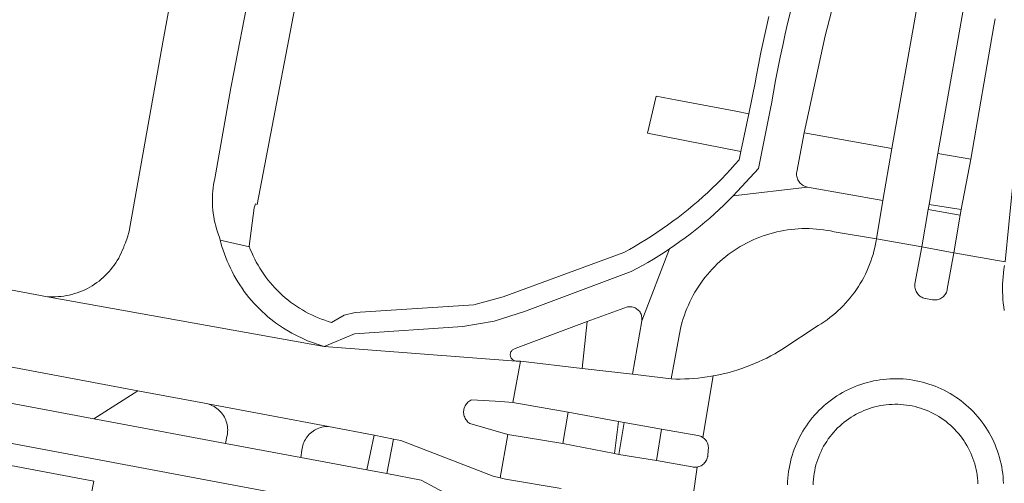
# Model space of a CAD drawing. Extents: x 146402 to 164798, y 455483 to 464134.
# Tile 264 of 575: x 157724 to 157801, y 459907 to 459943. Entities that reach past the tile are written whole.
import ezdxf

# ---------------------------------------------------------------- set-up
doc = ezdxf.new("R2010")
doc.units = 0
doc.header["$LTSCALE"] = 0.2
for name, color, linetype, lineweight in [('B-XX-VH-VERHARDING_ASFALT-GV', 252, 'CONTINUOUS', 18), ('B-XX-VH-VERHARDING_BETONSTRAATSTEEN-GV', 252, 'CONTINUOUS', 18), ('B-XX-VH-VERHARDING_TEGEL-GV', 252, 'CONTINUOUS', 18)]:
    doc.layers.add(name, color=color, linetype=linetype, lineweight=lineweight)

msp = doc.modelspace()

# ---------------------------------------------------------------- linework, layer by layer
at = {"layer": 'B-XX-VH-VERHARDING_ASFALT-GV'}
for points in [[(157796.069, 459953.531), (157792.461, 459933.21), (157791.746, 459929.092), (157791.242, 459926.07), (157794.829, 459925.428), (157795.329, 459928.381), (157795.396, 459928.794), (157796.074, 459932.818), (157798.54, 459946.671)], [(157800.601, 459943.438), (157800.507, 459942.88), (157798.69, 459932.358), (157797.937, 459928.394), (157797.862, 459927.93), (157797.353, 459924.969), (157801.396, 459924.263), (157801.703, 459927.196), (157802.106, 459931.445), (157802.359, 459933.33), (157805.265, 459950.609)], [(157784.472, 459944.101), (157784.253, 459943.185), (157784.043, 459942.266), (157783.84, 459941.346), (157783.646, 459940.424), (157783.459, 459939.501), (157783.279, 459938.576), (157783.108, 459937.649), (157782.945, 459936.721), (157782.906, 459936.494), (157781.922, 459931.616), (157779.92, 459929.463), (157785.783, 459930.16), (157785.716, 459930.175), (157785.629, 459930.201), (157785.544, 459930.235), (157785.462, 459930.276), (157785.385, 459930.324), (157785.312, 459930.379), (157785.244, 459930.44), (157785.181, 459930.506), (157785.125, 459930.578), (157785.075, 459930.655), (157785.032, 459930.736), (157784.996, 459930.819), (157784.968, 459930.906), (157784.947, 459930.995), (157784.934, 459931.086), (157784.93, 459931.177), (157784.933, 459931.268), (157784.944, 459931.359), (157785.535, 459934.452), (157787.198, 459942.105), (157788.998, 459949.094)], [(157801.396, 459924.263), (157797.353, 459924.969), (157796.83, 459922.087), (157796.816, 459922.014), (157796.792, 459921.928), (157796.761, 459921.845), (157796.722, 459921.765), (157796.676, 459921.689), (157796.623, 459921.617), (157796.565, 459921.551), (157796.5, 459921.49), (157796.43, 459921.435), (157796.356, 459921.386), (157796.278, 459921.345), (157796.196, 459921.31), (157796.111, 459921.284), (157796.024, 459921.264), (157795.936, 459921.253), (157795.848, 459921.25), (157795.759, 459921.254), (157795.671, 459921.267), (157795.099, 459921.358), (157795.077, 459921.363), (157794.989, 459921.387), (157794.904, 459921.418), (157794.821, 459921.457), (157794.742, 459921.504), (157794.668, 459921.556), (157794.598, 459921.616), (157794.534, 459921.681), (157794.476, 459921.751), (157794.425, 459921.826), (157794.38, 459921.906), (157794.342, 459921.989), (157794.312, 459922.075), (157794.289, 459922.163), (157794.274, 459922.253), (157794.267, 459922.344), (157794.268, 459922.435), (157794.277, 459922.526), (157794.829, 459925.428), (157791.242, 459926.07), (157791.218, 459925.926), (157791.168, 459925.651), (157791.109, 459925.378), (157791.042, 459925.107), (157790.968, 459924.838), (157790.886, 459924.572), (157790.796, 459924.307), (157790.699, 459924.045), (157790.594, 459923.787), (157790.482, 459923.531), (157790.363, 459923.279), (157790.237, 459923.03), (157790.103, 459922.785), (157789.963, 459922.543), (157789.815, 459922.306), (157789.661, 459922.074), (157789.5, 459921.845), (157789.333, 459921.622), (157789.16, 459921.403), (157788.98, 459921.19), (157788.794, 459920.981), (157788.603, 459920.778), (157788.405, 459920.581), (157788.202, 459920.389), (157787.994, 459920.203), (157787.78, 459920.024), (157787.562, 459919.85), (157787.338, 459919.683), (157787.11, 459919.522), (157786.877, 459919.368), (157786.64, 459919.221), (157783.768, 459917.323), (157783.512, 459917.169), (157783.205, 459916.993), (157782.893, 459916.824), (157782.578, 459916.661), (157782.259, 459916.506), (157781.937, 459916.358), (157781.611, 459916.218), (157781.282, 459916.085), (157780.951, 459915.959), (157780.617, 459915.841), (157780.28, 459915.73), (157779.94, 459915.627), (157779.599, 459915.531), (157779.255, 459915.444), (157778.91, 459915.364), (157778.562, 459915.292), (157778.337, 459915.25), (157777.524, 459910.392), (157777.563, 459910.366), (157777.633, 459910.31), (157777.696, 459910.248), (157777.755, 459910.18), (157777.806, 459910.108), (157777.852, 459910.031), (157777.89, 459909.95), (157777.92, 459909.867), (157777.944, 459909.78), (157777.959, 459909.693), (157777.966, 459909.604), (157777.966, 459909.515), (157777.957, 459909.426), (157777.912, 459908.89), (157777.905, 459908.853), (157777.884, 459908.766), (157777.856, 459908.68), (157777.819, 459908.598), (157777.776, 459908.519), (157777.726, 459908.445), (157777.669, 459908.375), (157777.606, 459908.311), (157777.538, 459908.252), (157777.465, 459908.2), (157777.388, 459908.154), (157777.307, 459908.115), (157777.223, 459908.084), (157777.136, 459908.06), (157777.092, 459908.053), (157776.474, 459903.742)], [(157801.337, 459920.411), (157801.294, 459920.706), (157801.258, 459921.002), (157801.231, 459921.298), (157801.212, 459921.596), (157801.2, 459921.893), (157801.197, 459922.191), (157801.201, 459922.489), (157801.214, 459922.786), (157801.234, 459923.083), (157801.263, 459923.38), (157801.299, 459923.675), (157801.344, 459923.97)], [(157784.215, 459906.651), (157784.224, 459906.912), (157784.241, 459907.173), (157784.265, 459907.433), (157784.298, 459907.692), (157784.338, 459907.95), (157784.387, 459908.207), (157784.443, 459908.462), (157784.507, 459908.715), (157784.579, 459908.967), (157784.658, 459909.215), (157784.745, 459909.462), (157784.839, 459909.705), (157784.941, 459909.946), (157785.051, 459910.183), (157785.167, 459910.417), (157785.291, 459910.647), (157785.421, 459910.873), (157785.558, 459911.096), (157785.703, 459911.313), (157785.853, 459911.527), (157786.01, 459911.736), (157786.174, 459911.939), (157786.344, 459912.138), (157786.519, 459912.331), (157786.701, 459912.519), (157786.888, 459912.701), (157787.081, 459912.878), (157787.279, 459913.048), (157787.482, 459913.212), (157787.69, 459913.37), (157787.902, 459913.522), (157788.12, 459913.667), (157788.341, 459913.805), (157788.567, 459913.936), (157788.797, 459914.061), (157789.03, 459914.178), (157789.267, 459914.288), (157789.507, 459914.391), (157789.751, 459914.486), (157789.997, 459914.574), (157790.245, 459914.655), (157790.496, 459914.727), (157790.749, 459914.792), (157791.004, 459914.85), (157791.26, 459914.899), (157791.518, 459914.94), (157791.777, 459914.974), (157792.037, 459915), (157792.298, 459915.017), (157792.559, 459915.027), (157792.82, 459915.029), (157793.081, 459915.022), (157793.342, 459915.008), (157793.602, 459914.986), (157793.862, 459914.955), (157794.12, 459914.917), (157794.377, 459914.871), (157794.633, 459914.817), (157794.887, 459914.756), (157795.139, 459914.686), (157795.388, 459914.609), (157795.635, 459914.524), (157795.88, 459914.432), (157796.121, 459914.332), (157796.359, 459914.225), (157796.594, 459914.111), (157796.825, 459913.989), (157797.053, 459913.861), (157797.276, 459913.725), (157797.495, 459913.583), (157797.71, 459913.434), (157797.92, 459913.279), (157798.125, 459913.117), (157798.326, 459912.949), (157798.52, 459912.775), (157798.71, 459912.596), (157798.894, 459912.41), (157799.072, 459912.219), (157799.244, 459912.023), (157799.41, 459911.821), (157799.57, 459911.614), (157799.723, 459911.403), (157799.87, 459911.187), (157800.01, 459910.967), (157800.144, 459910.742), (157800.27, 459910.513), (157800.39, 459910.281), (157800.502, 459910.045), (157800.607, 459909.806), (157800.704, 459909.564), (157800.795, 459909.319), (157800.877, 459909.071), (157800.952, 459908.82), (157801.019, 459908.568), (157801.079, 459908.314), (157801.13, 459908.058), (157801.174, 459907.8), (157801.21, 459907.541), (157801.238, 459907.282), (157801.258, 459907.021), (157801.27, 459906.76)]]:
    msp.add_lwpolyline(points, dxfattribs=at)
for points in [[(157791.746, 459929.092), (157785.783, 459930.16), (157779.92, 459929.463), (157779.895, 459929.437), (157779.542, 459929.082), (157779.184, 459928.731), (157778.82, 459928.387), (157778.45, 459928.048), (157778.075, 459927.715), (157777.695, 459927.389), (157777.31, 459927.068), (157776.92, 459926.754), (157776.524, 459926.446), (157776.124, 459926.144), (157775.719, 459925.849), (157775.31, 459925.56), (157774.908, 459925.286), (157772.704, 459919.609), (157771.967, 459915.386), (157775.035, 459915.007), (157775.768, 459918.99), (157775.826, 459919.233), (157775.9, 459919.508), (157775.982, 459919.781), (157776.072, 459920.051), (157776.168, 459920.319), (157776.273, 459920.584), (157776.385, 459920.846), (157776.504, 459921.105), (157776.63, 459921.361), (157776.764, 459921.612), (157776.904, 459921.86), (157777.051, 459922.104), (157777.206, 459922.344), (157777.366, 459922.579), (157777.534, 459922.809), (157777.707, 459923.035), (157777.888, 459923.256), (157778.074, 459923.472), (157778.266, 459923.682), (157778.464, 459923.887), (157778.668, 459924.086), (157778.877, 459924.28), (157779.091, 459924.467), (157779.311, 459924.649), (157779.536, 459924.824), (157779.765, 459924.993), (157779.999, 459925.155), (157780.238, 459925.31), (157780.481, 459925.459), (157780.728, 459925.601), (157780.979, 459925.736), (157781.233, 459925.864), (157781.492, 459925.985), (157781.753, 459926.098), (157782.017, 459926.205), (157782.285, 459926.303), (157782.555, 459926.394), (157782.827, 459926.478), (157783.102, 459926.553), (157783.378, 459926.621), (157783.657, 459926.682), (157783.937, 459926.734), (157784.218, 459926.778), (157784.501, 459926.815), (157784.784, 459926.844), (157785.069, 459926.864), (157785.353, 459926.877), (157785.638, 459926.882), (157785.923, 459926.878), (157786.208, 459926.867), (157786.492, 459926.848), (157786.776, 459926.82), (157787.058, 459926.785), (157787.34, 459926.742), (157787.62, 459926.691), (157787.899, 459926.632), (157791.242, 459926.07)], [(157797.862, 459927.93), (157795.329, 459928.381), (157794.829, 459925.428), (157797.353, 459924.969)], [(157772.704, 459919.609), (157774.908, 459925.286), (157774.896, 459925.278), (157774.477, 459925.002), (157774.054, 459924.733), (157773.627, 459924.471), (157773.196, 459924.216), (157772.76, 459923.968), (157772.321, 459923.726), (157771.878, 459923.492), (157763.444, 459920.345), (157761.056, 459919.575), (157758.584, 459919.147), (157750.025, 459918.57), (157747.626, 459917.571), (157762.801, 459916.422), (157762.641, 459916.456), (157762.584, 459916.483), (157762.531, 459916.517), (157762.482, 459916.558), (157762.439, 459916.604), (157762.402, 459916.655), (157762.372, 459916.71), (157762.349, 459916.769), (157762.334, 459916.83), (157762.327, 459916.893), (157762.327, 459916.956), (157762.336, 459917.019), (157762.352, 459917.08), (157762.376, 459917.138), (157762.407, 459917.193), (157762.445, 459917.244), (157762.489, 459917.289), (157762.538, 459917.329), (157762.592, 459917.362), (157762.65, 459917.388), (157762.71, 459917.406), (157768.398, 459919.542), (157771.586, 459920.696), (157771.672, 459920.709), (157771.758, 459920.714), (157771.846, 459920.71), (157771.932, 459920.699), (157772.017, 459920.68), (157772.1, 459920.653), (157772.18, 459920.619), (157772.257, 459920.578), (157772.329, 459920.529), (157772.397, 459920.475), (157772.459, 459920.414), (157772.516, 459920.348), (157772.567, 459920.277), (157772.61, 459920.201), (157772.647, 459920.122), (157772.676, 459920.04), (157772.697, 459919.956), (157772.711, 459919.87), (157772.717, 459919.783), (157772.714, 459919.696)], [(157774.27, 459911.039), (157771.312, 459911.577), (157770.897, 459909.053), (157773.876, 459908.575)]]:
    msp.add_lwpolyline(points, close=True, dxfattribs=at)
at = {"layer": 'B-XX-VH-VERHARDING_BETONSTRAATSTEEN-GV'}
for points in [[(157737.707, 459956.878), (157734.878, 459941.597), (157732.225, 459926.67), (157732.092, 459926.202), (157731.932, 459925.743), (157731.836, 459925.536), (157731.768, 459925.344), (157731.687, 459925.142), (157731.599, 459924.942), (157731.504, 459924.746), (157731.401, 459924.553), (157731.292, 459924.364), (157731.176, 459924.179), (157731.053, 459923.999), (157730.924, 459923.823), (157730.788, 459923.653), (157730.646, 459923.487), (157730.498, 459923.327), (157730.344, 459923.172), (157730.185, 459923.023), (157730.02, 459922.879), (157729.851, 459922.742), (157729.676, 459922.612), (157729.497, 459922.487), (157729.313, 459922.37), (157729.125, 459922.259), (157728.933, 459922.155), (157728.737, 459922.058), (157728.538, 459921.969), (157728.336, 459921.887), (157728.131, 459921.812), (157727.924, 459921.745), (157727.714, 459921.686), (157727.502, 459921.634), (157727.288, 459921.59), (157727.073, 459921.554), (157726.856, 459921.526), (157726.639, 459921.506), (157726.421, 459921.494), (157726.203, 459921.489), (157725.985, 459921.493), (157725.767, 459921.505), (157747.626, 459917.571), (157746.317, 459918.017), (157745.069, 459918.615), (157744.412, 459919.009), (157743.781, 459919.445), (157743.662, 459919.535), (157743.421, 459919.723), (157743.186, 459919.918), (157742.955, 459920.118), (157742.731, 459920.325), (157742.511, 459920.537), (157742.297, 459920.755), (157742.089, 459920.979), (157741.887, 459921.208), (157741.691, 459921.442), (157741.501, 459921.682), (157741.317, 459921.926), (157741.14, 459922.175), (157740.97, 459922.428), (157740.806, 459922.686), (157740.649, 459922.948), (157740.499, 459923.214), (157740.355, 459923.484), (157740.22, 459923.758), (157740.091, 459924.035), (157739.969, 459924.315), (157739.855, 459924.598), (157739.749, 459924.885), (157739.649, 459925.174), (157739.558, 459925.465), (157739.474, 459925.759), (157739.415, 459925.975), (157739.349, 459926.216), (157739.285, 459926.383), (157739.202, 459926.621), (157739.126, 459926.861), (157739.059, 459927.104), (157738.999, 459927.349), (157738.946, 459927.595), (157738.902, 459927.843), (157738.865, 459928.092), (157738.836, 459928.342), (157738.815, 459928.593), (157738.803, 459928.845), (157738.798, 459929.097), (157738.801, 459929.349), (157738.813, 459929.6), (157738.832, 459929.851), (157738.859, 459930.102), (157738.894, 459930.351), (157738.937, 459930.599), (157738.988, 459930.846), (157740.268, 459937.984), (157740.504, 459939.211), (157741.617, 459945.083)], [(157798.54, 459946.671), (157796.074, 459932.818), (157798.69, 459932.358), (157800.507, 459942.88), (157800.601, 459943.438)], [(157711.061, 459918.17), (157732.91, 459914.074), (157733.326, 459913.996), (157738.19, 459913.084), (157738.451, 459913.035), (157747.964, 459911.256), (157751.571, 459910.562), (157753.105, 459910.267), (157753.675, 459910.157), (157760.977, 459907.326), (157761.524, 459907.192), (157762.127, 459910.624), (157759.118, 459911.498), (157759.053, 459911.545), (157758.983, 459911.604), (157758.918, 459911.67), (157758.859, 459911.742), (157758.806, 459911.817), (157758.76, 459911.898), (157758.722, 459911.982), (157758.69, 459912.069), (157758.666, 459912.158), (157758.65, 459912.249), (157758.642, 459912.341), (157758.642, 459912.434), (157758.65, 459912.526), (157758.666, 459912.617), (157758.69, 459912.706), (157758.721, 459912.793), (157758.76, 459912.877), (157758.806, 459912.957), (157758.859, 459913.033), (157758.917, 459913.105), (157758.982, 459913.17), (157759.053, 459913.23), (157759.128, 459913.284), (157759.208, 459913.331), (157759.291, 459913.371), (157761.584, 459913.233), (157762.519, 459913.152), (157763.139, 459916.405), (157762.801, 459916.422), (157747.626, 459917.571), (157725.767, 459921.505), (157722.85, 459922.035)], [(157681.756, 459917.651), (157754.363, 459904.008), (157756.444, 459902.867), (157758.541, 459901.759), (157760.007, 459904.49), (157755.281, 459907.029), (157752.568, 459907.537), (157750.986, 459907.833), (157745.773, 459908.809), (157739.833, 459909.921), (157730.871, 459911.599), (157729.427, 459911.869), (157710.55, 459915.403)], [(157776.474, 459903.742), (157777.092, 459908.053), (157777.047, 459908.045), (157776.958, 459908.037), (157776.868, 459908.037), (157776.778, 459908.045), (157776.69, 459908.061), (157773.876, 459908.575), (157770.897, 459909.053), (157770.543, 459909.127), (157766.474, 459909.904), (157762.127, 459910.624), (157761.524, 459907.192), (157761.958, 459907.086), (157766.349, 459906.347)]]:
    msp.add_lwpolyline(points, dxfattribs=at)
for points in [[(157797.937, 459928.394), (157795.396, 459928.794), (157795.329, 459928.381), (157797.862, 459927.93)], [(157797.353, 459924.969), (157794.829, 459925.428), (157794.277, 459922.526), (157794.268, 459922.435), (157794.267, 459922.344), (157794.274, 459922.253), (157794.289, 459922.163), (157794.312, 459922.075), (157794.342, 459921.989), (157794.38, 459921.906), (157794.425, 459921.826), (157794.476, 459921.751), (157794.534, 459921.681), (157794.598, 459921.616), (157794.668, 459921.556), (157794.742, 459921.504), (157794.821, 459921.457), (157794.904, 459921.418), (157794.989, 459921.387), (157795.077, 459921.363), (157795.099, 459921.358), (157795.671, 459921.267), (157795.759, 459921.254), (157795.848, 459921.25), (157795.936, 459921.253), (157796.024, 459921.264), (157796.111, 459921.284), (157796.196, 459921.31), (157796.278, 459921.345), (157796.356, 459921.386), (157796.43, 459921.435), (157796.5, 459921.49), (157796.565, 459921.551), (157796.623, 459921.617), (157796.676, 459921.689), (157796.722, 459921.765), (157796.761, 459921.845), (157796.792, 459921.928), (157796.816, 459922.014), (157796.83, 459922.087)], [(157732.91, 459914.074), (157711.061, 459918.17), (157710.55, 459915.403), (157729.427, 459911.869)], [(157768.002, 459915.832), (157763.139, 459916.405), (157762.519, 459913.152), (157766.888, 459912.378), (157770.871, 459911.66), (157771.312, 459911.577), (157774.27, 459911.039), (157777.139, 459910.546), (157777.158, 459910.543), (157777.245, 459910.522), (157777.329, 459910.494), (157777.411, 459910.458), (157777.489, 459910.416), (157777.524, 459910.392), (157778.337, 459915.25), (157778.214, 459915.228), (157777.863, 459915.171), (157777.512, 459915.123), (157777.16, 459915.082), (157776.807, 459915.05), (157776.453, 459915.025), (157776.099, 459915.009), (157775.744, 459915), (157775.39, 459915), (157775.035, 459915.007), (157771.967, 459915.386)], [(157761.584, 459913.233), (157759.291, 459913.371), (157759.208, 459913.331), (157759.128, 459913.284), (157759.053, 459913.23), (157758.982, 459913.17), (157758.917, 459913.105), (157758.859, 459913.033), (157758.806, 459912.957), (157758.76, 459912.877), (157758.721, 459912.793), (157758.69, 459912.706), (157758.666, 459912.617), (157758.65, 459912.526), (157758.642, 459912.434), (157758.642, 459912.341), (157758.65, 459912.249), (157758.666, 459912.158), (157758.69, 459912.069), (157758.722, 459911.982), (157758.76, 459911.898), (157758.806, 459911.817), (157758.859, 459911.742), (157758.918, 459911.67), (157758.983, 459911.604), (157759.053, 459911.545), (157759.118, 459911.498), (157762.127, 459910.624), (157766.474, 459909.904), (157766.888, 459912.378), (157762.519, 459913.152)], [(157747.964, 459911.256), (157738.451, 459913.035), (157738.693, 459912.942), (157738.812, 459912.888), (157738.928, 459912.827), (157739.039, 459912.758), (157739.147, 459912.683), (157739.249, 459912.602), (157739.347, 459912.514), (157739.438, 459912.421), (157739.524, 459912.322), (157739.604, 459912.218), (157739.677, 459912.11), (157739.744, 459911.997), (157739.803, 459911.88), (157739.856, 459911.76), (157739.9, 459911.637), (157739.938, 459911.512), (157739.967, 459911.384), (157739.989, 459911.255), (157740.002, 459911.125), (157740.008, 459910.994), (157740.006, 459910.863), (157739.996, 459910.733), (157739.983, 459910.637), (157739.947, 459910.466), (157739.833, 459909.921), (157745.773, 459908.809), (157745.867, 459909.383), (157745.883, 459909.511), (157745.907, 459909.637), (157745.939, 459909.762), (157745.979, 459909.884), (157746.026, 459910.004), (157746.081, 459910.12), (157746.142, 459910.234), (157746.211, 459910.342), (157746.286, 459910.447), (157746.368, 459910.546), (157746.455, 459910.641), (157746.548, 459910.729), (157746.647, 459910.812), (157746.751, 459910.889), (157746.859, 459910.959), (157746.971, 459911.022), (157747.087, 459911.078), (157747.206, 459911.126), (157747.328, 459911.167), (157747.452, 459911.201), (157747.578, 459911.227), (157747.706, 459911.244), (157747.834, 459911.254)], [(157771.312, 459911.577), (157770.871, 459911.66), (157770.543, 459909.127), (157770.897, 459909.053)], [(157777.139, 459910.546), (157774.27, 459911.039), (157773.876, 459908.575), (157776.69, 459908.061), (157776.778, 459908.045), (157776.868, 459908.037), (157776.958, 459908.037), (157777.047, 459908.045), (157777.092, 459908.053), (157777.136, 459908.06), (157777.223, 459908.084), (157777.307, 459908.115), (157777.388, 459908.154), (157777.465, 459908.2), (157777.538, 459908.252), (157777.606, 459908.311), (157777.669, 459908.375), (157777.726, 459908.445), (157777.776, 459908.519), (157777.819, 459908.598), (157777.856, 459908.68), (157777.884, 459908.766), (157777.905, 459908.853), (157777.912, 459908.89), (157777.957, 459909.426), (157777.966, 459909.515), (157777.966, 459909.604), (157777.959, 459909.693), (157777.944, 459909.78), (157777.92, 459909.867), (157777.89, 459909.95), (157777.852, 459910.031), (157777.806, 459910.108), (157777.755, 459910.18), (157777.696, 459910.248), (157777.633, 459910.31), (157777.563, 459910.366), (157777.524, 459910.392), (157777.489, 459910.416), (157777.411, 459910.458), (157777.329, 459910.494), (157777.245, 459910.522), (157777.158, 459910.543)], [(157753.105, 459910.267), (157751.571, 459910.562), (157750.986, 459907.833), (157752.568, 459907.537)]]:
    msp.add_lwpolyline(points, close=True, dxfattribs=at)
at = {"layer": 'B-XX-VH-VERHARDING_TEGEL-GV'}
for points in [[(157741.617, 459945.083), (157740.504, 459939.211), (157740.268, 459937.984), (157738.988, 459930.846), (157738.937, 459930.599), (157738.894, 459930.351), (157738.859, 459930.102), (157738.832, 459929.851), (157738.813, 459929.6), (157738.801, 459929.349), (157738.798, 459929.097), (157738.803, 459928.845), (157738.815, 459928.593), (157738.836, 459928.342), (157738.865, 459928.092), (157738.902, 459927.843), (157738.946, 459927.595), (157738.999, 459927.349), (157739.059, 459927.104), (157739.126, 459926.861), (157739.202, 459926.621), (157739.285, 459926.383), (157739.349, 459926.216), (157739.415, 459925.975), (157741.719, 459925.437), (157741.695, 459925.501), (157742.091, 459928.53), (157742.197, 459928.828), (157742.325, 459928.783), (157746.246, 459949.277)], [(157782.741, 459943.633), (157782.526, 459942.682), (157782.319, 459941.73), (157782.119, 459940.776), (157781.927, 459939.82), (157781.743, 459938.863), (157781.679, 459938.519), (157781.151, 459935.948), (157780.538, 459932.96), (157780.404, 459932.313), (157780.065, 459931.928), (157779.722, 459931.55), (157779.372, 459931.177), (157779.016, 459930.809), (157778.655, 459930.447), (157778.288, 459930.091), (157777.915, 459929.74), (157777.537, 459929.395), (157777.154, 459929.057), (157776.766, 459928.724), (157776.372, 459928.397), (157775.973, 459928.077), (157775.569, 459927.763), (157775.161, 459927.455), (157774.748, 459927.154), (157774.33, 459926.859), (157773.907, 459926.571), (157773.48, 459926.289), (157773.049, 459926.014), (157772.613, 459925.746), (157772.174, 459925.485), (157771.73, 459925.23), (157771.282, 459924.983), (157761.771, 459921.501), (157759.456, 459920.85), (157750.079, 459920.254), (157749.216, 459920.032), (157748.212, 459919.477), (157747.95, 459919.555), (157747.685, 459919.641), (157747.422, 459919.736), (157747.161, 459919.838), (157746.905, 459919.947), (157746.651, 459920.064), (157746.4, 459920.188), (157746.153, 459920.319), (157745.911, 459920.457), (157745.672, 459920.602), (157745.437, 459920.753), (157745.207, 459920.912), (157744.981, 459921.077), (157744.761, 459921.248), (157744.545, 459921.425), (157744.334, 459921.609), (157744.129, 459921.799), (157743.929, 459921.994), (157743.736, 459922.195), (157743.547, 459922.401), (157743.365, 459922.613), (157743.189, 459922.83), (157743.019, 459923.052), (157742.856, 459923.278), (157742.699, 459923.51), (157742.549, 459923.745), (157742.406, 459923.985), (157742.269, 459924.229), (157742.14, 459924.477), (157742.018, 459924.728), (157741.903, 459924.982), (157741.795, 459925.24), (157741.719, 459925.437), (157739.415, 459925.975), (157739.474, 459925.759), (157739.558, 459925.465), (157739.649, 459925.174), (157739.749, 459924.885), (157739.855, 459924.598), (157739.969, 459924.315), (157740.091, 459924.035), (157740.22, 459923.758), (157740.355, 459923.484), (157740.499, 459923.214), (157740.649, 459922.948), (157740.806, 459922.686), (157740.97, 459922.428), (157741.14, 459922.175), (157741.317, 459921.926), (157741.501, 459921.682), (157741.691, 459921.442), (157741.887, 459921.208), (157742.089, 459920.979), (157742.297, 459920.755), (157742.511, 459920.537), (157742.731, 459920.325), (157742.955, 459920.118), (157743.186, 459919.918), (157743.421, 459919.723), (157743.662, 459919.535), (157743.781, 459919.445), (157744.412, 459919.009), (157745.069, 459918.615), (157746.317, 459918.017), (157747.626, 459917.571), (157750.025, 459918.57), (157758.584, 459919.147), (157761.056, 459919.575), (157763.444, 459920.345), (157771.878, 459923.492), (157772.321, 459923.726), (157772.76, 459923.968), (157773.196, 459924.216), (157773.627, 459924.471), (157774.054, 459924.733), (157774.477, 459925.002), (157774.896, 459925.278), (157774.908, 459925.286), (157775.31, 459925.56), (157775.719, 459925.849), (157776.124, 459926.144), (157776.524, 459926.446), (157776.92, 459926.754), (157777.31, 459927.068), (157777.695, 459927.389), (157778.075, 459927.715), (157778.45, 459928.048), (157778.82, 459928.387), (157779.184, 459928.731), (157779.542, 459929.082), (157779.895, 459929.437), (157779.92, 459929.463), (157781.922, 459931.616), (157782.906, 459936.494), (157782.945, 459936.721), (157783.108, 459937.649), (157783.279, 459938.576), (157783.459, 459939.501), (157783.646, 459940.424), (157783.84, 459941.346), (157784.043, 459942.266), (157784.253, 459943.185), (157784.472, 459944.101)], [(157754.363, 459904.008), (157681.756, 459917.651)], [(157801.27, 459906.76), (157801.258, 459907.021), (157801.238, 459907.282), (157801.21, 459907.541), (157801.174, 459907.8), (157801.13, 459908.058), (157801.079, 459908.314), (157801.019, 459908.568), (157800.952, 459908.82), (157800.877, 459909.071), (157800.795, 459909.319), (157800.704, 459909.564), (157800.607, 459909.806), (157800.502, 459910.045), (157800.39, 459910.281), (157800.27, 459910.513), (157800.144, 459910.742), (157800.01, 459910.967), (157799.87, 459911.187), (157799.723, 459911.403), (157799.57, 459911.614), (157799.41, 459911.821), (157799.244, 459912.023), (157799.072, 459912.219), (157798.894, 459912.41), (157798.71, 459912.596), (157798.52, 459912.775), (157798.326, 459912.949), (157798.125, 459913.117), (157797.92, 459913.279), (157797.71, 459913.434), (157797.495, 459913.583), (157797.276, 459913.725), (157797.053, 459913.861), (157796.825, 459913.989), (157796.594, 459914.111), (157796.359, 459914.225), (157796.121, 459914.332), (157795.88, 459914.432), (157795.635, 459914.524), (157795.388, 459914.609), (157795.139, 459914.686), (157794.887, 459914.756), (157794.633, 459914.817), (157794.377, 459914.871), (157794.12, 459914.917), (157793.862, 459914.955), (157793.602, 459914.986), (157793.342, 459915.008), (157793.081, 459915.022), (157792.82, 459915.029), (157792.559, 459915.027), (157792.298, 459915.017), (157792.037, 459915), (157791.777, 459914.974), (157791.518, 459914.94), (157791.26, 459914.899), (157791.004, 459914.85), (157790.749, 459914.792), (157790.496, 459914.727), (157790.245, 459914.655), (157789.997, 459914.574), (157789.751, 459914.486), (157789.507, 459914.391), (157789.267, 459914.288), (157789.03, 459914.178), (157788.797, 459914.061), (157788.567, 459913.936), (157788.341, 459913.805), (157788.12, 459913.667), (157787.902, 459913.522), (157787.69, 459913.37), (157787.482, 459913.212), (157787.279, 459913.048), (157787.081, 459912.878), (157786.888, 459912.701), (157786.701, 459912.519), (157786.519, 459912.331), (157786.344, 459912.138), (157786.174, 459911.939), (157786.01, 459911.736), (157785.853, 459911.527), (157785.703, 459911.313), (157785.558, 459911.096), (157785.421, 459910.873), (157785.291, 459910.647), (157785.167, 459910.417), (157785.051, 459910.183), (157784.941, 459909.946), (157784.839, 459909.705), (157784.745, 459909.462), (157784.658, 459909.215), (157784.579, 459908.967), (157784.507, 459908.715), (157784.443, 459908.462), (157784.387, 459908.207), (157784.338, 459907.95), (157784.298, 459907.692), (157784.265, 459907.433), (157784.241, 459907.173), (157784.224, 459906.912), (157784.215, 459906.651)], [(157786.236, 459906.64), (157786.245, 459906.868), (157786.261, 459907.095), (157786.286, 459907.322), (157786.319, 459907.548), (157786.36, 459907.773), (157786.408, 459907.996), (157786.465, 459908.217), (157786.529, 459908.436), (157786.6, 459908.652), (157786.68, 459908.866), (157786.766, 459909.078), (157786.86, 459909.285), (157786.962, 459909.49), (157787.07, 459909.691), (157787.185, 459909.888), (157787.308, 459910.08), (157787.437, 459910.269), (157787.572, 459910.452), (157787.714, 459910.631), (157787.861, 459910.805), (157788.016, 459910.973), (157788.175, 459911.137), (157788.341, 459911.294), (157788.511, 459911.445), (157788.687, 459911.59), (157788.868, 459911.729), (157789.054, 459911.862), (157789.244, 459911.988), (157789.439, 459912.108), (157789.637, 459912.22), (157789.84, 459912.325), (157790.046, 459912.423), (157790.255, 459912.514), (157790.467, 459912.598), (157790.683, 459912.674), (157790.9, 459912.742), (157791.12, 459912.803), (157791.342, 459912.856), (157791.566, 459912.902), (157791.791, 459912.939), (157792.017, 459912.968), (157792.244, 459912.99), (157792.472, 459913.003), (157792.7, 459913.009), (157792.929, 459913.006), (157793.156, 459912.996), (157793.384, 459912.977), (157793.611, 459912.951), (157793.836, 459912.917), (157794.06, 459912.874), (157794.283, 459912.824), (157794.504, 459912.767), (157794.722, 459912.701), (157794.939, 459912.628), (157795.152, 459912.547), (157795.363, 459912.459), (157795.57, 459912.364), (157795.774, 459912.261), (157795.974, 459912.151), (157796.17, 459912.035), (157796.362, 459911.911), (157796.549, 459911.781), (157796.732, 459911.644), (157796.91, 459911.501), (157797.083, 459911.352), (157797.25, 459911.197), (157797.412, 459911.037), (157797.568, 459910.87), (157797.718, 459910.698), (157797.863, 459910.521), (157798, 459910.34), (157798.132, 459910.153), (157798.256, 459909.962), (157798.374, 459909.767), (157798.486, 459909.567), (157798.59, 459909.364), (157798.686, 459909.157), (157798.776, 459908.948), (157798.858, 459908.735), (157798.933, 459908.519), (157799, 459908.301), (157799.059, 459908.08), (157799.111, 459907.858), (157799.154, 459907.634), (157799.19, 459907.409), (157799.218, 459907.182), (157799.238, 459906.955), (157799.25, 459906.727)], [(157712.546, 459910.111), (157729.442, 459906.929), (157728.779, 459903.574)]]:
    msp.add_lwpolyline(points, dxfattribs=at)
for points in [[(157775.5, 459937.013), (157773.844, 459937.325), (157773.172, 459934.404), (157780.538, 459932.96), (157781.151, 459935.948), (157780.14, 459936.139)], [(157792.461, 459933.21), (157785.535, 459934.452), (157784.944, 459931.359), (157784.933, 459931.268), (157784.93, 459931.177), (157784.934, 459931.086), (157784.947, 459930.995), (157784.968, 459930.906), (157784.996, 459930.819), (157785.032, 459930.736), (157785.075, 459930.655), (157785.125, 459930.578), (157785.181, 459930.506), (157785.244, 459930.44), (157785.312, 459930.379), (157785.385, 459930.324), (157785.462, 459930.276), (157785.544, 459930.235), (157785.629, 459930.201), (157785.716, 459930.175), (157785.783, 459930.16), (157791.746, 459929.092)], [(157798.69, 459932.358), (157796.074, 459932.818), (157795.396, 459928.794), (157797.937, 459928.394)], [(157771.846, 459920.71), (157771.758, 459920.714), (157771.672, 459920.709), (157771.586, 459920.696), (157768.398, 459919.542), (157768.002, 459915.832), (157771.967, 459915.386), (157772.704, 459919.609), (157772.714, 459919.696), (157772.717, 459919.783), (157772.711, 459919.87), (157772.697, 459919.956), (157772.676, 459920.04), (157772.647, 459920.122), (157772.61, 459920.201), (157772.567, 459920.277), (157772.516, 459920.348), (157772.459, 459920.414), (157772.397, 459920.475), (157772.329, 459920.529), (157772.257, 459920.578), (157772.18, 459920.619), (157772.1, 459920.653), (157772.017, 459920.68), (157771.932, 459920.699)], [(157770.871, 459911.66), (157766.888, 459912.378), (157766.474, 459909.904), (157770.543, 459909.127)]]:
    msp.add_lwpolyline(points, close=True, dxfattribs=at)

doc.saveas('drawing.dxf')
